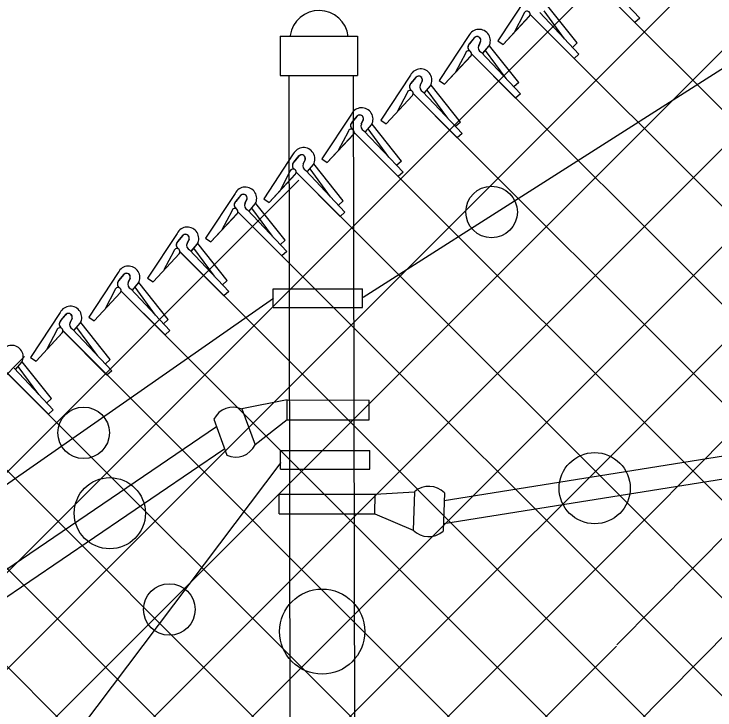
# Model space of a CAD drawing. Extents: x 0 to 2.85, y -0.1 to 1.83.
# Drawn here: x 1.6194 to 1.6771, y 1.455 to 1.5123 of the extents above; entities that cross this region are included whole.
import ezdxf

# ---------------------------------------------------------------- set-up
doc = ezdxf.new("R2010")
doc.units = 0
doc.layers.add('sb_Chainlink Fence', color=7, linetype='Continuous')
doc.layers.add('sb_Existing Structural Steel', color=7, linetype='Continuous')

msp = doc.modelspace()

# ---------------------------------------------------------------- linework, layer by layer
at = {"layer": 'sb_Chainlink Fence'}
for p, q in [((1.6689794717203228, 1.4521359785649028), (1.850037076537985, 1.634825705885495)), ((1.6684338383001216, 1.4677191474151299), (1.801504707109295, 1.602179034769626)), ((1.669037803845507, 1.4603466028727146), (1.8067566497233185, 1.59936996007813)), ((1.5021511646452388, 1.309499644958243), (1.778992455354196, 1.5863409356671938)), ((1.5021407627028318, 1.317550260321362), (1.7549012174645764, 1.570310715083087)), ((1.5021303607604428, 1.3256008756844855), (1.7350882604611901, 1.5585587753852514)), ((1.5021199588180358, 1.3336514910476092), (1.7128050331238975, 1.5443365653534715)), ((1.50211107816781, 1.3416042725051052), (1.6952105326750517, 1.5347037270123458)), ((1.5021034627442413, 1.3495583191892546), (1.6714217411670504, 1.518876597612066)), ((1.6669092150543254, 1.5152054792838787), (1.670536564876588, 1.5115627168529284)), ((1.667706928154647, 1.515347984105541), (1.6709323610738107, 1.511921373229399)), ((1.6673169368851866, 1.5147916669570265), (1.743073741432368, 1.4390348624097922)), ((1.6616744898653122, 1.5137532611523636), (1.659238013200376, 1.510064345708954)), ((1.665787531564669, 1.5098884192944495), (1.6633747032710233, 1.512923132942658)), ((1.6613971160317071, 1.5122977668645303), (1.6605854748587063, 1.510746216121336)), ((1.661892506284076, 1.512254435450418), (1.7385573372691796, 1.4355896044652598)), ((1.6618987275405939, 1.5122465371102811), (1.6655260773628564, 1.5086037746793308)), ((1.6626964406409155, 1.5123890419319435), (1.6659218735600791, 1.5089624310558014)), ((1.6647485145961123, 1.5102204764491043), (1.6630514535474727, 1.5125304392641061)), ((1.6596839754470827, 1.5097596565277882), (1.6618537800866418, 1.5120970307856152)), ((1.6596839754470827, 1.5097596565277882), (1.6618399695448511, 1.5120832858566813)), ((1.6709323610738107, 1.511921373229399), (1.670536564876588, 1.5115627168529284)), ((1.6568634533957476, 1.5104917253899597), (1.6544269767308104, 1.5068028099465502)), ((1.6569110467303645, 1.5098229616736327), (1.6573561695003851, 1.5103500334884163)), ((1.6573150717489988, 1.5103067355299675), (1.6569110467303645, 1.5098229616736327)), ((1.6578371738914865, 1.5100211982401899), (1.6576736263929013, 1.5096668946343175)), ((1.657674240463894, 1.5096794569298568), (1.6578368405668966, 1.5100131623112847)), ((1.659238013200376, 1.510064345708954), (1.6596839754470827, 1.5097596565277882)), ((1.665787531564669, 1.5098884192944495), (1.6653917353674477, 1.509529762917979)), ((1.6580205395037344, 1.5090319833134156), (1.6585157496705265, 1.509618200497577)), ((1.6580271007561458, 1.509040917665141), (1.6585182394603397, 1.50962023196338)), ((1.6585157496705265, 1.509618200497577), (1.6585521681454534, 1.5096862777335)), ((1.6585521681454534, 1.5096862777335), (1.6585832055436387, 1.5097591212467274)), ((1.6609764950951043, 1.5066268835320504), (1.6585636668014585, 1.5096615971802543)), ((1.6548729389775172, 1.5064981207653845), (1.6570427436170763, 1.5088354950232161)), ((1.6548729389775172, 1.5064981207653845), (1.6570289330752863, 1.5088217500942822)), ((1.6565860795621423, 1.5090362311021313), (1.655774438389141, 1.5074846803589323)), ((1.6570871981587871, 1.5089987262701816), (1.7334941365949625, 1.4325917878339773)), ((1.6570876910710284, 1.508985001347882), (1.660715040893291, 1.5053422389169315)), ((1.6578854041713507, 1.5091275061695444), (1.6611108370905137, 1.5057008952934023)), ((1.6599374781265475, 1.5069589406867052), (1.6582404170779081, 1.5092689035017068)), ((1.6659218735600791, 1.5089624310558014), (1.6655260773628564, 1.5086037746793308)), ((1.6520550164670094, 1.5072346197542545), (1.6496185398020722, 1.5035457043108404)), ((1.6521026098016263, 1.5065658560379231), (1.6525477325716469, 1.507092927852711)), ((1.6525066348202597, 1.5070496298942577), (1.6521026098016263, 1.5065658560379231)), ((1.6530287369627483, 1.50676409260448), (1.652865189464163, 1.5064097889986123)), ((1.6528658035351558, 1.5064223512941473), (1.6530284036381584, 1.5067560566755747)), ((1.6537073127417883, 1.5063610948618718), (1.6537437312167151, 1.506429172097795)), ((1.6537437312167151, 1.506429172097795), (1.6537747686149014, 1.5065020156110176)), ((1.656168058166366, 1.5033697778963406), (1.6537552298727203, 1.5064044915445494)), ((1.6544269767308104, 1.5068028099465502), (1.6548729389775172, 1.5064981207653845)), ((1.6609764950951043, 1.5066268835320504), (1.660580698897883, 1.506268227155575)), ((1.6530769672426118, 1.5058704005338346), (1.6563024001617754, 1.5024437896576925)), ((1.6532121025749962, 1.5057748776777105), (1.6537073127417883, 1.5063610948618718)), ((1.6532186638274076, 1.5057838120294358), (1.6537098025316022, 1.50636312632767)), ((1.6551290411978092, 1.5037018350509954), (1.65343198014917, 1.506011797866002)), ((1.650064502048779, 1.5032410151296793), (1.652234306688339, 1.5055783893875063)), ((1.650064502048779, 1.5032410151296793), (1.652220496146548, 1.5055646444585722)), ((1.651777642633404, 1.5057791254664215), (1.6509660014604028, 1.504227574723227)), ((1.6522647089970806, 1.5057601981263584), (1.7287098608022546, 1.4293150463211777)), ((1.6522792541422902, 1.5057278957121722), (1.6559066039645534, 1.5020851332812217)), ((1.6611108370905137, 1.5057008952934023), (1.660715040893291, 1.5053422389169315)), ((1.6472045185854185, 1.504034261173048), (1.644768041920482, 1.5003453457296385)), ((1.647252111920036, 1.503365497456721), (1.647697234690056, 1.5038925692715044)), ((1.6476561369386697, 1.5038492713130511), (1.647252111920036, 1.503365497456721)), ((1.6481782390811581, 1.5035637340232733), (1.6480146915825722, 1.5032094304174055)), ((1.648015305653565, 1.503221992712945), (1.6481779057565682, 1.503555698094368)), ((1.6496185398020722, 1.5035457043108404), (1.650064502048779, 1.5032410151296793)), ((1.648361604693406, 1.5025745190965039), (1.648856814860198, 1.503160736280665)), ((1.6483681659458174, 1.502583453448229), (1.6488593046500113, 1.503162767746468)), ((1.648856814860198, 1.503160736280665), (1.648893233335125, 1.503228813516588)), ((1.648893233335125, 1.503228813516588), (1.6489242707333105, 1.5033016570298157)), ((1.6513175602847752, 1.5001694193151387), (1.6489047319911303, 1.5032041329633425)), ((1.656168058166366, 1.5033697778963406), (1.655772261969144, 1.5030111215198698)), ((1.645214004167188, 1.5000406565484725), (1.647383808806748, 1.5023780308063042)), ((1.645214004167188, 1.5000406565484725), (1.6473699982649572, 1.5023642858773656)), ((1.6469271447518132, 1.5025787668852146), (1.646115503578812, 1.5010272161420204)), ((1.6474032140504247, 1.5025606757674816), (1.7238053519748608, 1.4261585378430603)), ((1.6474287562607, 1.5025275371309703), (1.6510561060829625, 1.4988847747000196)), ((1.6482264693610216, 1.5026700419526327), (1.6514519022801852, 1.499243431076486)), ((1.6502785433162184, 1.5005014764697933), (1.648581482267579, 1.502811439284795)), ((1.6563024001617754, 1.5024437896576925), (1.6559066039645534, 1.5020851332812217)), ((1.6424164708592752, 1.5007570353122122), (1.639979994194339, 1.4970681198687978)), ((1.642464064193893, 1.5000882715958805), (1.642909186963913, 1.5006153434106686)), ((1.6428680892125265, 1.5005720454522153), (1.642464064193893, 1.5000882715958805)), ((1.6433901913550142, 1.5002865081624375), (1.6432266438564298, 1.4999322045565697)), ((1.6432272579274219, 1.4999447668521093), (1.6433898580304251, 1.5002784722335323)), ((1.644768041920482, 1.5003453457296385), (1.645214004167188, 1.5000406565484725)), ((1.6513175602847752, 1.5001694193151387), (1.650921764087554, 1.4998107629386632)), ((1.643573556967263, 1.4992972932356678), (1.644068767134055, 1.4998835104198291)), ((1.6435801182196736, 1.4993062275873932), (1.6440712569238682, 1.4998855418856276)), ((1.6454904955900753, 1.4972242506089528), (1.6437934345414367, 1.4995342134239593)), ((1.644068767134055, 1.4998835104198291), (1.644105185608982, 1.4999515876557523)), ((1.644105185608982, 1.4999515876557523), (1.6441362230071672, 1.500024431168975)), ((1.6465295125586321, 1.4968921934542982), (1.644116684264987, 1.4999269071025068)), ((1.6404259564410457, 1.4967634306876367), (1.6425957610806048, 1.4991008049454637)), ((1.6404259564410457, 1.4967634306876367), (1.6425819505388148, 1.4990870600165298)), ((1.6421390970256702, 1.4993015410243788), (1.6413274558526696, 1.4977499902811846)), ((1.642640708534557, 1.4992503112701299), (1.6462680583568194, 1.4956075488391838)), ((1.6426948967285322, 1.4992079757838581), (1.7189591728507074, 1.422943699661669)), ((1.6434384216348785, 1.499392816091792), (1.6466638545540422, 1.4959662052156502)), ((1.6514519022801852, 1.499243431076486), (1.6510561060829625, 1.4988847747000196)), ((1.5020887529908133, 1.3578033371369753), (1.6428690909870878, 1.498583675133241)), ((1.6376284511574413, 1.4975076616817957), (1.6351919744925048, 1.493818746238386)), ((1.6376760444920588, 1.4968388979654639), (1.6381211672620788, 1.4973659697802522)), ((1.6380800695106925, 1.4973226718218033), (1.6376760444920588, 1.4968388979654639)), ((1.638602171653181, 1.4970371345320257), (1.6384386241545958, 1.496682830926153)), ((1.6384392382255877, 1.496695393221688), (1.638601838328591, 1.4970290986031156)), ((1.6387855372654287, 1.4960479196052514), (1.6392807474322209, 1.4966341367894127)), ((1.6387920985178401, 1.4960568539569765), (1.639283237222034, 1.4966361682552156)), ((1.6392807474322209, 1.4966341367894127), (1.6393171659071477, 1.4967022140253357)), ((1.6393171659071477, 1.4967022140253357), (1.6393482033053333, 1.4967750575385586)), ((1.6417414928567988, 1.4936428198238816), (1.639328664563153, 1.4966775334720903)), ((1.639979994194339, 1.4970681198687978), (1.6404259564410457, 1.4967634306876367)), ((1.6465295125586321, 1.4968921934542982), (1.6461337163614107, 1.4965335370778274)), ((1.637351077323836, 1.4960521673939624), (1.6365394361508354, 1.4945006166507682)), ((1.6378194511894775, 1.4960224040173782), (1.714540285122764, 1.4193015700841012)), ((1.6386504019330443, 1.4961434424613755), (1.641875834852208, 1.4927168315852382)), ((1.6407024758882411, 1.493974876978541), (1.6390054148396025, 1.4962848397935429)), ((1.6356379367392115, 1.49351405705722), (1.6378077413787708, 1.4958514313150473)), ((1.6356379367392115, 1.49351405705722), (1.6377939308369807, 1.4958376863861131)), ((1.6378526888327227, 1.4960009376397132), (1.6414800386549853, 1.4923581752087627)), ((1.6466638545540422, 1.4959662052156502), (1.6462680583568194, 1.4956075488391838)), ((1.6328601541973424, 1.4942120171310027), (1.6304236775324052, 1.4905231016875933)), ((1.6329077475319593, 1.493543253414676), (1.63335287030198, 1.4940703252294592)), ((1.6333117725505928, 1.4940270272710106), (1.6329077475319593, 1.493543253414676)), ((1.6338338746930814, 1.4937414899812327), (1.6336703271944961, 1.4933871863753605)), ((1.6336709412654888, 1.4933997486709), (1.6338335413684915, 1.4937334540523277)), ((1.6351919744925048, 1.493818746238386), (1.6356379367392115, 1.49351405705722)), ((1.6340172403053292, 1.4927522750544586), (1.6345124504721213, 1.4933384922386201)), ((1.6340238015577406, 1.492761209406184), (1.6345149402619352, 1.493340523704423)), ((1.6345124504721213, 1.4933384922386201), (1.6345488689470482, 1.493406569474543)), ((1.6345488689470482, 1.493406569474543), (1.6345799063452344, 1.4934794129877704)), ((1.636973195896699, 1.4903471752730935), (1.6345603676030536, 1.4933818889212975)), ((1.6417414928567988, 1.4936428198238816), (1.6413456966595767, 1.4932841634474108)), ((1.630869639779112, 1.4902184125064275), (1.633039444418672, 1.4925557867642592)), ((1.6325827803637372, 1.4927565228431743), (1.631771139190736, 1.4912049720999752)), ((1.6330843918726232, 1.492705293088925), (1.6367117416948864, 1.4890625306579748)), ((1.6330927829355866, 1.4926880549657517), (1.7090524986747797, 1.4167283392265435)), ((1.6338821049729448, 1.4928477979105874), (1.6371075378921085, 1.4894211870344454)), ((1.6359341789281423, 1.4906792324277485), (1.634237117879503, 1.49298919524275)), ((1.641875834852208, 1.4927168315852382), (1.6414800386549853, 1.4923581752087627)), ((1.630869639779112, 1.4902184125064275), (1.6330256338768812, 1.4925420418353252)), ((1.6280099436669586, 1.4910021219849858), (1.6255734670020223, 1.4873132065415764)), ((1.6280575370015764, 1.4903333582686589), (1.6285026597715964, 1.4908604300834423)), ((1.6284615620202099, 1.4908171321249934), (1.6280575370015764, 1.4903333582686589)), ((1.6289836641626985, 1.4905315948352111), (1.6288201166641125, 1.4901772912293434)), ((1.6288207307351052, 1.490189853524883), (1.6289833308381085, 1.4905235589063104)), ((1.6296986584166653, 1.490196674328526), (1.6297296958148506, 1.4902695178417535)), ((1.6304236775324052, 1.4905231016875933), (1.630869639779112, 1.4902184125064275)), ((1.636973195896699, 1.4903471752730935), (1.636577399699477, 1.489988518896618)), ((1.6291670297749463, 1.4895423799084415), (1.6296622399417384, 1.4901285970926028)), ((1.6291735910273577, 1.4895513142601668), (1.6296647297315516, 1.490130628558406)), ((1.6310839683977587, 1.4874693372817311), (1.6293869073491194, 1.489779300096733)), ((1.6296622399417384, 1.4901285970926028), (1.6296986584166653, 1.490196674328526)), ((1.6321229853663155, 1.4871372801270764), (1.6297101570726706, 1.4901719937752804)), ((1.6260194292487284, 1.4870085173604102), (1.6281892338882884, 1.489345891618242)), ((1.6260194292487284, 1.4870085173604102), (1.6281754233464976, 1.489332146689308)), ((1.6277325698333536, 1.4895466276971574), (1.6269209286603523, 1.4879950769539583)), ((1.6282212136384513, 1.4894986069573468), (1.70419564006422, 1.4135241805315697)), ((1.6282341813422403, 1.4894953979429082), (1.6318615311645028, 1.4858526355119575)), ((1.629031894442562, 1.4896379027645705), (1.6322573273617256, 1.4862112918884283)), ((1.6371075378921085, 1.4894211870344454), (1.6367117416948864, 1.4890625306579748)), ((1.6232288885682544, 1.4876983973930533), (1.6207924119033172, 1.484009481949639)), ((1.6232764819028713, 1.4870296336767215), (1.623721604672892, 1.4875567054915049)), ((1.6236805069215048, 1.4875134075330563), (1.6232764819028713, 1.4870296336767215)), ((1.6242026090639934, 1.4872278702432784), (1.6240390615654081, 1.4868735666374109)), ((1.6240396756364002, 1.4868861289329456), (1.6242022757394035, 1.4872198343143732)), ((1.6243859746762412, 1.4862386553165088), (1.6248811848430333, 1.4868248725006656)), ((1.6243925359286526, 1.4862475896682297), (1.6248836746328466, 1.4868269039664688)), ((1.6248811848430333, 1.4868248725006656), (1.6249176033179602, 1.4868929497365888)), ((1.6249176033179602, 1.4868929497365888), (1.6249486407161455, 1.4869657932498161)), ((1.6273419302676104, 1.4838335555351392), (1.6249291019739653, 1.4868682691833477)), ((1.6255734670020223, 1.4873132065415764), (1.6260194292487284, 1.4870085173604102)), ((1.6321229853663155, 1.4871372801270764), (1.631727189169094, 1.4867786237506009)), ((1.6229515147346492, 1.48624290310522), (1.622139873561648, 1.4846913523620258)), ((1.6242508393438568, 1.4863341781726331), (1.6274762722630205, 1.4829075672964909)), ((1.6263029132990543, 1.484165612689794), (1.624605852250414, 1.4864755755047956)), ((1.6322573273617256, 1.4862112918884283), (1.6318615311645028, 1.4858526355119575)), ((1.621238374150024, 1.4837047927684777), (1.623408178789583, 1.4860421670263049)), ((1.621238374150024, 1.4837047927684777), (1.6233943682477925, 1.486028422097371)), ((1.6234531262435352, 1.4861916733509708), (1.6270804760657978, 1.4825489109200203)), ((1.623474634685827, 1.486184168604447), (1.6988537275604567, 1.4108050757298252)), ((1.502078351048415, 1.365853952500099), (1.6202965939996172, 1.4840721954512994)), ((1.6207924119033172, 1.484009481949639), (1.621238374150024, 1.4837047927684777)), ((1.6195642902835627, 1.483016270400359), (1.6200595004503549, 1.483602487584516)), ((1.6195708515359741, 1.4830252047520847), (1.620061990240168, 1.4836045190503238)), ((1.6200595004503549, 1.483602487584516), (1.6200959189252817, 1.4836705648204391)), ((1.6200959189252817, 1.4836705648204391), (1.6201269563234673, 1.4837434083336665)), ((1.6225202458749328, 1.4806111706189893), (1.620107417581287, 1.483645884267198)), ((1.6273419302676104, 1.4838335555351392), (1.62694613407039, 1.4834748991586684)), ((1.6186308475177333, 1.4829669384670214), (1.6936570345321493, 1.4079407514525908)), ((1.6186314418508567, 1.4829692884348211), (1.6222587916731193, 1.4793265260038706)), ((1.619429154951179, 1.4831117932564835), (1.622654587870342, 1.4796851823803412)), ((1.6214812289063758, 1.480943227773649), (1.6197841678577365, 1.483253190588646)), ((1.6274762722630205, 1.4829075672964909), (1.6270804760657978, 1.4825489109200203)), ((1.6225202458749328, 1.4806111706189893), (1.6221244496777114, 1.4802525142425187)), ((1.6138328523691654, 1.4797039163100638), (1.6892080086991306, 1.404328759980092)), ((1.622654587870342, 1.4796851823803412), (1.6222587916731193, 1.4793265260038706)), ((1.609050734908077, 1.4764250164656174), (1.6843031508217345, 1.4011726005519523)), ((1.604244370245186, 1.47317036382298), (1.6793177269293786, 1.3980970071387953)), ((1.5021615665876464, 1.3014490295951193), (1.668932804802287, 1.4682202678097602)), ((1.5021719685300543, 1.2933984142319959), (1.6690042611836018, 1.4602307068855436))]:
    msp.add_line(p, q, dxfattribs=at)
for centre, radius, start, end in [((1.6616490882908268, 1.512253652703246), 0.00025580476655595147, 319.02146199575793, 170.0695590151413), ((1.6577019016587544, 1.510076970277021), 0.0009354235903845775, 330.7731305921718, 153.67978342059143), ((1.6575478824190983, 1.5101123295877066), 0.00030330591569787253, 342.5147558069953, 140.13680881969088), ((1.6575489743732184, 1.510113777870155), 0.00030494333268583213, 340.73435754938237, 129.21739859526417), ((1.6571705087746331, 1.5095396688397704), 0.0003843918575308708, 140.20166010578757, 233.0052527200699), ((1.6571810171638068, 1.5095401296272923), 0.0003909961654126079, 133.66718540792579, 232.2343578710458), ((1.6580613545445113, 1.5095075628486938), 0.00041880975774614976, 156.48328493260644, 245.15783350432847), ((1.6568380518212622, 1.508992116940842), 0.00025580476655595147, 319.02146199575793, 170.0695590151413), ((1.6528934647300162, 1.5068198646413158), 0.0009354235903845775, 330.7731305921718, 153.67978342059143), ((1.6527394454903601, 1.5068552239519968), 0.00030330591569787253, 342.5147558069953, 140.13680881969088), ((1.6527405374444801, 1.5068566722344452), 0.00030494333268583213, 340.73435754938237, 129.21739859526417), ((1.652362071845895, 1.5062825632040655), 0.0003843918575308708, 140.20166010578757, 233.0052527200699), ((1.6523725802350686, 1.5062830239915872), 0.0003909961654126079, 133.66718540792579, 232.2343578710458), ((1.6532529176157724, 1.506250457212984), 0.00041880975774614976, 156.48328493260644, 245.15783350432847), ((1.652029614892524, 1.505735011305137), 0.00025580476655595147, 319.02146199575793, 170.0695590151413), ((1.6480429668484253, 1.5036195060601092), 0.0009354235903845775, 330.7731305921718, 153.67978342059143), ((1.64788894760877, 1.5036548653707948), 0.00030330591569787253, 342.5147558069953, 140.13680881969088), ((1.64789003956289, 1.5036563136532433), 0.00030494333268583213, 340.73435754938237, 129.21739859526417), ((1.647511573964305, 1.5030822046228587), 0.0003843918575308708, 140.20166010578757, 233.0052527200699), ((1.6475220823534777, 1.5030826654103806), 0.0003909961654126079, 133.66718540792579, 232.2343578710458), ((1.6484024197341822, 1.503050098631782), 0.00041880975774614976, 156.48328493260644, 245.15783350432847), ((1.6471791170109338, 1.5025346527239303), 0.00025580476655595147, 319.02146199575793, 170.0695590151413), ((1.643254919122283, 1.5003422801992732), 0.0009354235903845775, 330.7731305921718, 153.67978342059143), ((1.6431008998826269, 1.5003776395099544), 0.00030330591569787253, 342.5147558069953, 140.13680881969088), ((1.6431019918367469, 1.5003790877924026), 0.00030494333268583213, 340.73435754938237, 129.21739859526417), ((1.6427340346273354, 1.4998054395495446), 0.0003909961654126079, 133.66718540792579, 232.2343578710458), ((1.6423910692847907, 1.4992574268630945), 0.00025580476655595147, 319.02146199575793, 170.0695590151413), ((1.6427235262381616, 1.499804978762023), 0.0003843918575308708, 140.20166010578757, 233.0052527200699), ((1.6436143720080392, 1.4997728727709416), 0.00041880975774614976, 156.48328493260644, 245.15783350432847), ((1.638466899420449, 1.4970929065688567), 0.0009354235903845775, 330.7731305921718, 153.67978342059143), ((1.6383128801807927, 1.4971282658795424), 0.00030330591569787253, 342.5147558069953, 140.13680881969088), ((1.6383139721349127, 1.497129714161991), 0.00030494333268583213, 340.73435754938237, 129.21739859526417), ((1.6379355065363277, 1.4965556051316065), 0.0003843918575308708, 140.20166010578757, 233.0052527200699), ((1.6379460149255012, 1.4965560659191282), 0.0003909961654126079, 133.66718540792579, 232.2343578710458), ((1.638826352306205, 1.4965234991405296), 0.00041880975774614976, 156.48328493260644, 245.15783350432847), ((1.6376030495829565, 1.496008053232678), 0.00025580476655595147, 319.02146199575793, 170.0695590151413), ((1.6336986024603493, 1.493797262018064), 0.0009354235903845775, 330.7731305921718, 153.67978342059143), ((1.6335445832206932, 1.4938326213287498), 0.00030330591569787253, 342.5147558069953, 140.13680881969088), ((1.6335456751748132, 1.4938340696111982), 0.00030494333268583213, 340.73435754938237, 129.21739859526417), ((1.633167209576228, 1.4932599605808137), 0.0003843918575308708, 140.20166010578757, 233.0052527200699), ((1.6331777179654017, 1.4932604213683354), 0.0003909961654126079, 133.66718540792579, 232.2343578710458), ((1.6340580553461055, 1.4932278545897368), 0.00041880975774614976, 156.48328493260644, 245.15783350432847), ((1.632834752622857, 1.4927124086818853), 0.00025580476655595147, 319.02146199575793, 170.0695590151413), ((1.6288483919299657, 1.490587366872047), 0.0009354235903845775, 330.7731305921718, 153.67978342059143), ((1.6286943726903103, 1.4906227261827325), 0.00030330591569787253, 342.5147558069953, 140.13680881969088), ((1.6286954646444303, 1.4906241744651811), 0.00030494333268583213, 340.73435754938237, 129.21739859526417), ((1.6283169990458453, 1.4900500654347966), 0.0003843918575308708, 140.20166010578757, 233.0052527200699), ((1.628327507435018, 1.4900505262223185), 0.0003909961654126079, 133.66718540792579, 232.2343578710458), ((1.6279845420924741, 1.4895025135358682), 0.00025580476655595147, 319.02146199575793, 170.0695590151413), ((1.6292078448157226, 1.49001795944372), 0.00041880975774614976, 156.48328493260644, 245.15783350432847), ((1.6240673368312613, 1.4872836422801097), 0.0009354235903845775, 330.7731305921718, 153.67978342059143), ((1.6239133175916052, 1.4873190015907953), 0.00030330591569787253, 342.5147558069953, 140.13680881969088), ((1.6239144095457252, 1.4873204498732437), 0.00030494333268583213, 340.73435754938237, 129.21739859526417), ((1.62353594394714, 1.486746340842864), 0.0003843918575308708, 140.20166010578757, 233.0052527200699), ((1.6235464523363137, 1.4867468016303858), 0.0003909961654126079, 133.66718540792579, 232.2343578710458), ((1.6244267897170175, 1.4867142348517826), 0.00041880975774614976, 156.48328493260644, 245.15783350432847), ((1.623203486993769, 1.4861987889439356), 0.00025580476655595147, 319.02146199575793, 170.0695590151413), ((1.619245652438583, 1.48406125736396), 0.0009354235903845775, 330.7731305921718, 153.67978342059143)]:
    msp.add_arc(centre, radius, start, end, dxfattribs=at)
at = {"layer": 'sb_Existing Structural Steel'}
for p, q in [((1.7766054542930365, 1.5706835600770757), (1.6481581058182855, 1.4889333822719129)), ((1.6413395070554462, 1.5104458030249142), (1.647691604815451, 1.5104458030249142)), ((1.6413395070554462, 1.5104458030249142), (1.6413395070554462, 1.5072240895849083)), ((1.647691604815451, 1.5104458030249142), (1.647691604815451, 1.5072240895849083)), ((1.6413395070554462, 1.5072240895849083), (1.647691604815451, 1.5072240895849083)), ((1.6422666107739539, 1.3924429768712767), (1.642083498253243, 1.5072008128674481)), ((1.6476014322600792, 1.3968228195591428), (1.6473739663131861, 1.5072023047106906)), ((1.6548302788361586, 1.4722256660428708), (1.7906439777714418, 1.4939792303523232)), ((1.654806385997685, 1.4703213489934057), (1.7906439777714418, 1.4920700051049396)), ((1.6407685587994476, 1.489643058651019), (1.6481196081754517, 1.489643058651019)), ((1.6407685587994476, 1.4881049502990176), (1.6407685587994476, 1.489643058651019)), ((1.6481196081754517, 1.4881049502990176), (1.6481196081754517, 1.489643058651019)), ((1.6407900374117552, 1.4888473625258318), (1.5034298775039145, 1.393176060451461)), ((1.6407685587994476, 1.4881049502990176), (1.6481196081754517, 1.4881049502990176)), ((1.6419152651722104, 1.4805107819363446), (1.6381935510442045, 1.4797578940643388)), ((1.6419152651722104, 1.4805107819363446), (1.6486602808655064, 1.480484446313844)), ((1.6419152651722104, 1.4788571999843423), (1.6419152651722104, 1.4805107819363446)), ((1.6419152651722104, 1.4788571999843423), (1.6419152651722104, 1.4805107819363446)), ((1.6486603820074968, 1.4788631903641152), (1.6486602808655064, 1.480484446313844)), ((1.6381935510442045, 1.4797578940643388), (1.639270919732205, 1.47679484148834)), ((1.6358667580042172, 1.4789103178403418), (1.6369452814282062, 1.4759484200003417)), ((1.6419152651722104, 1.4788571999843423), (1.639270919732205, 1.47679484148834)), ((1.6419152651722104, 1.4788571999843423), (1.6486603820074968, 1.4788631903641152)), ((1.507982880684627, 1.3911935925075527), (1.6360938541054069, 1.4783149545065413)), ((1.5089961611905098, 1.3895560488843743), (1.6367111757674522, 1.4764622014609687)), ((1.641372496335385, 1.47632886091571), (1.6487235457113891, 1.47632886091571)), ((1.641372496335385, 1.4747907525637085), (1.641372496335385, 1.47632886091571)), ((1.6487235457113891, 1.4747907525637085), (1.6487235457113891, 1.47632886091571)), ((1.64139355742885, 1.4753445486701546), (1.5758685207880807, 1.3885758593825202)), ((1.641372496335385, 1.4747907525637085), (1.6487235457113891, 1.4747907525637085)), ((1.6491473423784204, 1.4727479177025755), (1.6523911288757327, 1.4729407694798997)), ((1.6523911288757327, 1.4729407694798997), (1.6522787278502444, 1.4697899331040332)), ((1.6412435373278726, 1.4711149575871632), (1.6412593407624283, 1.4727479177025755)), ((1.6412593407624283, 1.4727479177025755), (1.6491473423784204, 1.4727479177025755)), ((1.6491315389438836, 1.4711149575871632), (1.6491473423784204, 1.4727479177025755)), ((1.6548658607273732, 1.4728510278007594), (1.6547520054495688, 1.4697009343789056)), ((1.6412435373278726, 1.4711149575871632), (1.6491315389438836, 1.4711149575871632)), ((1.6491315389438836, 1.4711149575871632), (1.6522787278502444, 1.4697899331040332))]:
    msp.add_line(p, q, dxfattribs=at)
for centre, radius in [((1.6587356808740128, 1.495974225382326), 0.0021204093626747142), ((1.6251584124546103, 1.4777980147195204), 0.0021204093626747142), ((1.6672203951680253, 1.4732384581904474), 0.002929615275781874), ((1.627313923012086, 1.4711793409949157), 0.002929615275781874), ((1.632214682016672, 1.463254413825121), 0.0021204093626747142), ((1.6447898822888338, 1.4614346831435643), 0.0035044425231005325)]:
    msp.add_circle(centre, radius, dxfattribs=at)
for centre, radius, start, end in [((1.6445408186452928, 1.5101601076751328), 0.002401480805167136, 6.342802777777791, 171.9080888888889), ((1.6374778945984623, 1.478103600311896), 0.0018019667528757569, 66.61430555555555, 153.3856972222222), ((1.6376604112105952, 1.4776021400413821), 0.0018019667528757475, 246.61430277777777, 333.3856944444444), ((1.6535815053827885, 1.4715873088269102), 0.001801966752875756, 44.55254794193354, 131.3239396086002), ((1.653562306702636, 1.4710540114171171), 0.001801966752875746, 224.5525507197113, 311.32394238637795)]:
    msp.add_arc(centre, radius, start, end, dxfattribs=at)

doc.saveas('drawing.dxf')
